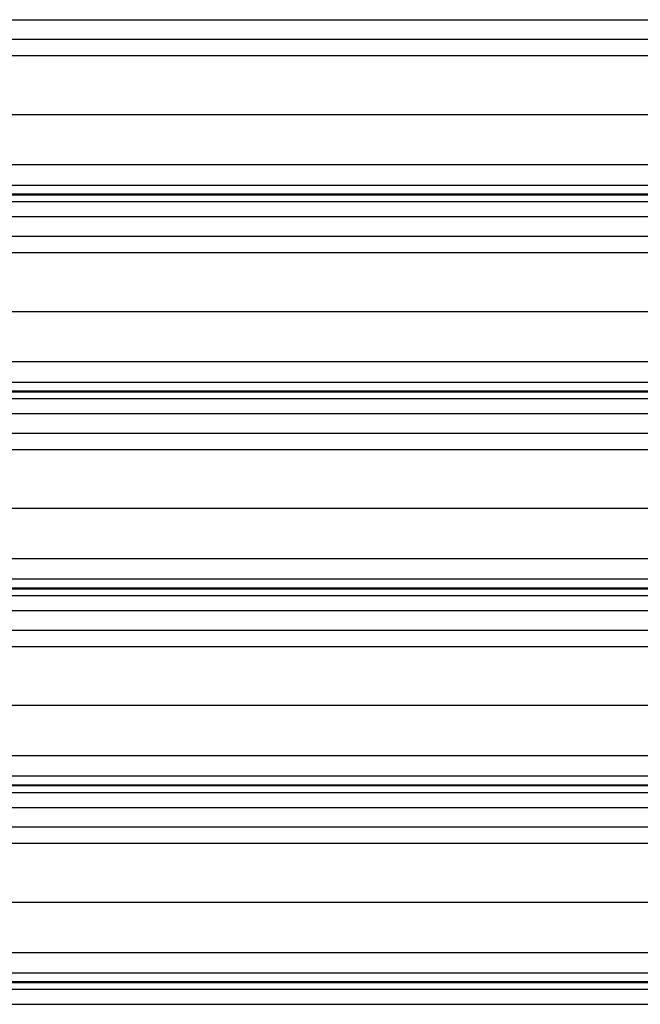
# Model space of a CAD drawing. Header units: inches. Extents: x 170 to 284, y 215 to 248.
# Tile 373 of 656: x 202.898 to 203.545, y 222.734 to 223.761. Entities that reach past the tile are written whole.
import ezdxf

# ---------------------------------------------------------------- set-up
doc = ezdxf.new("R2010")
doc.units = ezdxf.units.IN
doc.header["$LTSCALE"] = 0.25
doc.header["$MEASUREMENT"] = 0
doc.layers.add('RH FRONT OF HOOD', color=7, linetype='Continuous')

msp = doc.modelspace()

# ---------------------------------------------------------------- linework, layer by layer
at = {"layer": 'RH FRONT OF HOOD'}
for p, q in [((202.50032, 223.76092), (206.53264, 223.76092)), ((202.50032, 223.74053), (206.53264, 223.74053)), ((202.57687, 223.72345), (206.45609, 223.72345)), ((202.53049, 223.66206), (206.50248, 223.66206)), ((202.50032, 223.60968), (206.53264, 223.60968)), ((202.50032, 223.5883), (206.53264, 223.5883)), ((206.53264, 223.57881), (202.50032, 223.57881)), ((202.50032, 223.57817), (206.53264, 223.57817)), ((202.50032, 223.57115), (206.53264, 223.57115)), ((202.50032, 223.55547), (206.53264, 223.55547)), ((202.50032, 223.53508), (206.53264, 223.53508)), ((202.57687, 223.51801), (206.45609, 223.51801)), ((202.53049, 223.45661), (206.50248, 223.45661)), ((202.50032, 223.40423), (206.53264, 223.40423)), ((202.50032, 223.38285), (206.53264, 223.38285)), ((206.53264, 223.37336), (202.50032, 223.37336)), ((202.50032, 223.37272), (206.53264, 223.37272)), ((202.50032, 223.36571), (206.53264, 223.36571)), ((202.50032, 223.35002), (206.53264, 223.35002)), ((202.50032, 223.32963), (206.53264, 223.32963)), ((202.57687, 223.31256), (206.45609, 223.31256)), ((202.53049, 223.25117), (206.50248, 223.25117)), ((202.50032, 223.19878), (206.53264, 223.19878)), ((202.50032, 223.1774), (206.53264, 223.1774)), ((206.53264, 223.16792), (202.50032, 223.16792)), ((202.50032, 223.16728), (206.53264, 223.16728)), ((202.50032, 223.16026), (206.53264, 223.16026)), ((202.50032, 223.14457), (206.53264, 223.14457)), ((202.50032, 223.12419), (206.53264, 223.12419)), ((202.57687, 223.10711), (206.45609, 223.10711)), ((202.53049, 223.04572), (206.50248, 223.04572)), ((202.50032, 222.99333), (206.53264, 222.99333)), ((202.50032, 222.97195), (206.53264, 222.97195)), ((206.53264, 222.96247), (202.50032, 222.96247)), ((202.50032, 222.96183), (206.53264, 222.96183)), ((202.50032, 222.95481), (206.53264, 222.95481)), ((202.50032, 222.93913), (206.53264, 222.93913)), ((202.50032, 222.91874), (206.53264, 222.91874)), ((202.57687, 222.90166), (206.45609, 222.90166)), ((202.53049, 222.84027), (206.50248, 222.84027)), ((202.50032, 222.78789), (206.53264, 222.78789)), ((202.50032, 222.76651), (206.53264, 222.76651)), ((206.53264, 222.75702), (202.50032, 222.75702)), ((202.50032, 222.75638), (206.53264, 222.75638)), ((202.50032, 222.74936), (206.53264, 222.74936)), ((202.50032, 222.73368), (206.53264, 222.73368))]:
    msp.add_line(p, q, dxfattribs=at)

doc.saveas('drawing.dxf')
